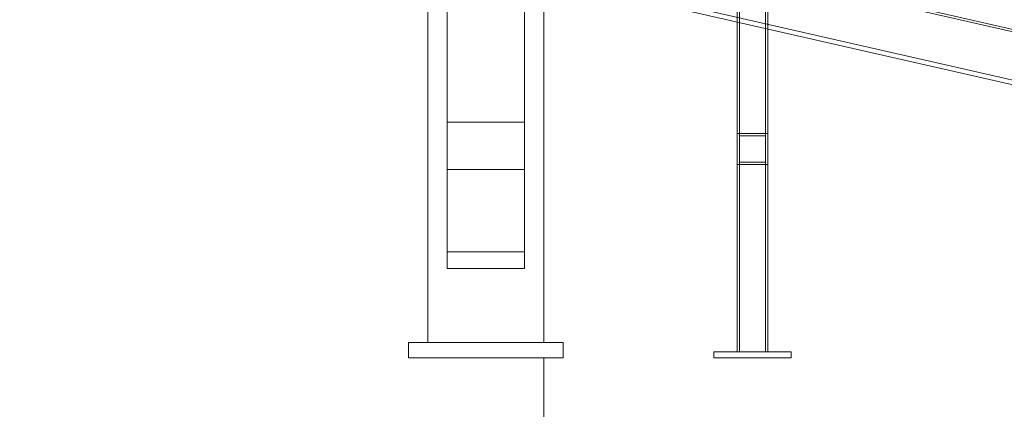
# Model space of a CAD drawing. Header units: millimetres. Extents: x -3490 to 61924, y -72580 to 6847.
# Tile 778 of 1056: x 25272 to 26546, y -67 to 437. Entities that reach past the tile are written whole.
import ezdxf

# ---------------------------------------------------------------- set-up
doc = ezdxf.new("R2010")
doc.units = ezdxf.units.MM
for name, color, linetype, lineweight in [('COTAS_O', 1, 'Continuous', 0), ('COTAS_P', 1, 'Continuous', 0), ('lateral_briquetadora', 7, 'Continuous', 0), ('lateral_C05', 7, 'Continuous', 0), ('lateral_C10', 7, 'Continuous', 0)]:
    doc.layers.add(name, color=color, linetype=linetype, lineweight=lineweight)
doc.dimstyles.new('R19_100', dxfattribs={"dimtxt": 250, "dimasz": 150, "dimexe": 150, "dimexo": 80, "dimgap": 100, "dimtad": 1, "dimtih": 1, "dimtoh": 1, "dimdsep": 46, "dimcen": 0.09, "dimadec": 0, "dimazin": 0, "dimtfac": 1, "dimtdec": 4, "dimtofl": 0, "dimtmove": 0, "dimatfit": 3, "dimfxl": 1, "dimtolj": 1, "dimtzin": 0, "dimarcsym": 0})

# ---------------------------------------------------------------- blocks, each defined once
blk = doc.blocks.new('DIM_R29_19')
at = {"layer": 'COTAS_P'}
for p, q in [((18820, 2240), (18620, 1362.5)), ((18620, 1362.5), (18776.2, 1373)), ((27700, -707.5), (18620, 1362.5)), ((18620, 1362.5), (18756.2, 1285.3)), ((27900, 170), (27700, -707.5)), ((27700, -707.5), (27563.7, -630.3)), ((27700, -707.5), (27543.7, -718))]:
    blk.add_line(p, q, dxfattribs=at)
blk.add_text('9312.96 P', height=250, rotation=167.1576, dxfattribs=at).set_placement((23137.7, 230))
blk = doc.blocks.new('DIM_R29_30')
at = {"layer": 'COTAS_O'}
for p, q in [((23750.1, 0), (23750.1, -900)), ((25950.1, 0), (25950.1, -900)), ((23750.1, -900), (23900.1, -855)), ((25950.1, -900), (25800.1, -855)), ((23750.1, -900), (25950.1, -900)), ((23750.1, -900), (23900.1, -945)), ((25950.1, -900), (25800.1, -945))]:
    blk.add_line(p, q, dxfattribs=at)
blk.add_text('2200 O', height=250, dxfattribs=at).set_placement((24850.1, -800))
blk = doc.blocks.new('DIM_R29_36')
at = {"layer": 'COTAS_P'}
for p, q in [((112.7, 0), (112.7, -2500)), ((61924.1, 0), (61924.1, -2500)), ((112.7, -2500), (262.7, -2455)), ((61924.1, -2500), (61774.1, -2455)), ((112.7, -2500), (61924.1, -2500)), ((112.7, -2500), (262.7, -2545)), ((61924.1, -2500), (61774.1, -2545))]:
    blk.add_line(p, q, dxfattribs=at)
blk.add_text('61811.43 P', height=250, dxfattribs=at).set_placement((31018.4, -2400))

msp = doc.modelspace()

# ---------------------------------------------------------------- linework, layer by layer
at = {"layer": 'lateral_briquetadora'}
for p, q in [((25950.067, 20), (25950.067, 1060)), ((25800.067, 20), (25800.067, 1050)), ((25825.067, 305.038), (25825.067, 1050)), ((25825.067, 1050), (25825.067, 243.475)), ((25925.067, 305.038), (25925.067, 1050)), ((25925.067, 1050), (25925.067, 243.475)), ((25950.067, 20), (25950.067, 1050)), ((25825.067, 137.184), (25825.067, 958.693)), ((25825.067, 958.693), (25825.067, 115.739)), ((25925.067, 137.184), (25925.067, 958.693)), ((25925.067, 958.693), (25925.067, 115.739)), ((25825.067, 137.184), (25825.067, 305.038)), ((25825.067, 305.038), (25925.067, 305.038)), ((25925.067, 137.184), (25925.067, 305.038)), ((25825.067, 115.739), (25825.067, 243.475)), ((25825.067, 243.475), (25925.067, 243.475)), ((25925.067, 115.739), (25925.067, 243.475)), ((25825.067, 137.184), (25925.067, 137.184)), ((25825.067, 115.739), (25925.067, 115.739)), ((25775.067, 0), (25775.067, 20)), ((25775.067, 20), (25975.067, 20)), ((25800.067, 20), (25950.067, 20)), ((25975.067, 0), (25975.067, 20)), ((25775.067, 0), (25975.067, 0))]:
    msp.add_line(p, q, dxfattribs=at)
at = {"layer": 'lateral_C05'}
for p, q in [((26200.067, 8), (26200.067, 1200)), ((26203.067, 1200), (26203.067, 8)), ((26237.067, 1200), (26237.067, 8)), ((26240.067, 8), (26240.067, 1200)), ((26200.067, 250), (26200.067, 290)), ((26200.067, 290), (26240.067, 290)), ((26203.067, 287), (26203.067, 253)), ((26203.067, 287), (26237.067, 287)), ((26237.067, 287), (26237.067, 253)), ((26240.067, 250), (26240.067, 290)), ((26200.067, 250), (26240.067, 250)), ((26203.067, 253), (26237.067, 253)), ((26170.067, 0), (26170.067, 8)), ((26170.067, 8), (26270.067, 8)), ((26170.067, 0), (26270.067, 0)), ((26178.576, 8), (26178.6, 8)), ((26178.576, 0), (26178.6, 0)), ((26178.6, 8), (26178.64, 8)), ((26178.6, 0), (26178.64, 0)), ((26178.64, 8), (26178.696, 8)), ((26178.64, 0), (26178.696, 0)), ((26178.696, 8), (26178.768, 8)), ((26178.696, 0), (26178.768, 0)), ((26178.768, 8), (26178.856, 8)), ((26178.768, 0), (26178.856, 0)), ((26178.856, 8), (26178.959, 8)), ((26178.856, 0), (26178.959, 0)), ((26178.959, 8), (26179.078, 8)), ((26178.959, 0), (26179.078, 0)), ((26179.078, 8), (26179.211, 8)), ((26179.078, 0), (26179.211, 0)), ((26179.211, 8), (26179.359, 8)), ((26179.211, 0), (26179.359, 0)), ((26179.359, 8), (26179.521, 8)), ((26179.359, 0), (26179.521, 0)), ((26179.521, 8), (26179.697, 8)), ((26179.521, 0), (26179.697, 0)), ((26179.697, 8), (26179.886, 8)), ((26179.697, 0), (26179.886, 0)), ((26179.886, 8), (26180.088, 8)), ((26179.886, 0), (26180.088, 0)), ((26180.088, 8), (26180.303, 8)), ((26180.088, 0), (26180.303, 0)), ((26180.303, 8), (26180.529, 8)), ((26180.303, 0), (26180.529, 0)), ((26180.529, 8), (26180.767, 8)), ((26180.529, 0), (26180.767, 0)), ((26180.767, 8), (26181.015, 8)), ((26180.767, 0), (26181.015, 0)), ((26181.015, 8), (26181.273, 8)), ((26181.015, 0), (26181.273, 0)), ((26181.273, 8), (26181.541, 8)), ((26181.273, 0), (26181.541, 0)), ((26181.541, 8), (26181.817, 8)), ((26181.541, 0), (26181.817, 0)), ((26181.817, 8), (26182.102, 8)), ((26181.817, 0), (26182.102, 0)), ((26182.102, 8), (26182.394, 8)), ((26182.102, 0), (26182.394, 0)), ((26182.394, 8), (26182.693, 8)), ((26182.394, 0), (26182.693, 0)), ((26182.693, 8), (26182.997, 8)), ((26182.693, 0), (26182.997, 0)), ((26182.997, 8), (26183.307, 8)), ((26182.997, 0), (26183.307, 0)), ((26183.307, 8), (26183.621, 8)), ((26183.307, 0), (26183.621, 0)), ((26183.621, 8), (26183.939, 8)), ((26183.621, 0), (26183.939, 0)), ((26183.939, 8), (26184.259, 8)), ((26183.939, 0), (26184.259, 0)), ((26184.259, 8), (26184.582, 8)), ((26184.259, 0), (26184.582, 0)), ((26184.582, 8), (26184.905, 8)), ((26184.582, 0), (26184.905, 0)), ((26184.905, 8), (26185.23, 8)), ((26184.905, 0), (26185.23, 0)), ((26185.23, 8), (26185.553, 8)), ((26185.23, 0), (26185.553, 0)), ((26185.553, 8), (26185.876, 8)), ((26185.553, 0), (26185.876, 0)), ((26185.876, 8), (26186.196, 8)), ((26185.876, 0), (26186.196, 0)), ((26186.196, 8), (26186.514, 8)), ((26186.196, 0), (26186.514, 0)), ((26186.514, 8), (26186.828, 8)), ((26186.514, 0), (26186.828, 0)), ((26186.828, 8), (26187.138, 8)), ((26186.828, 0), (26187.138, 0)), ((26187.138, 8), (26187.442, 8)), ((26187.138, 0), (26187.442, 0)), ((26187.442, 8), (26187.741, 8)), ((26187.442, 0), (26187.741, 0)), ((26187.741, 8), (26188.033, 8)), ((26187.741, 0), (26188.033, 0)), ((26188.033, 8), (26188.317, 8)), ((26188.033, 0), (26188.317, 0)), ((26188.317, 8), (26188.594, 8)), ((26188.317, 0), (26188.594, 0)), ((26188.594, 8), (26188.862, 8)), ((26188.594, 0), (26188.862, 0)), ((26188.862, 8), (26189.12, 8)), ((26188.862, 0), (26189.12, 0)), ((26189.12, 8), (26189.368, 8)), ((26189.12, 0), (26189.368, 0)), ((26189.368, 8), (26189.606, 8)), ((26189.368, 0), (26189.606, 0)), ((26189.606, 8), (26189.832, 8)), ((26189.606, 0), (26189.832, 0)), ((26189.832, 8), (26190.047, 8)), ((26189.832, 0), (26190.047, 0)), ((26190.047, 8), (26190.249, 8)), ((26190.047, 0), (26190.249, 0)), ((26190.249, 8), (26190.438, 8)), ((26190.249, 0), (26190.438, 0)), ((26190.438, 8), (26190.614, 8)), ((26190.438, 0), (26190.614, 0)), ((26190.614, 8), (26190.776, 8)), ((26190.614, 0), (26190.776, 0)), ((26190.776, 8), (26190.924, 8)), ((26190.776, 0), (26190.924, 0)), ((26190.924, 8), (26191.057, 8)), ((26190.924, 0), (26191.057, 0)), ((26191.057, 8), (26191.175, 8)), ((26191.057, 0), (26191.175, 0)), ((26191.279, 8), (26191.175, 8)), ((26191.279, 0), (26191.175, 0)), ((26191.366, 8), (26191.279, 8)), ((26191.366, 0), (26191.279, 0)), ((26191.439, 8), (26191.366, 8)), ((26191.439, 0), (26191.366, 0)), ((26191.495, 8), (26191.439, 8)), ((26191.495, 0), (26191.439, 0)), ((26191.535, 8), (26191.495, 8)), ((26191.535, 0), (26191.495, 0)), ((26191.559, 8), (26191.535, 8)), ((26191.559, 0), (26191.535, 0)), ((26200.067, 8), (26240.067, 8)), ((26237.067, 8), (26203.067, 8)), ((26248.576, 8), (26248.6, 8)), ((26248.576, 0), (26248.6, 0)), ((26248.6, 8), (26248.64, 8)), ((26248.6, 0), (26248.64, 0)), ((26248.64, 8), (26248.696, 8)), ((26248.64, 0), (26248.696, 0)), ((26248.696, 8), (26248.768, 8)), ((26248.696, 0), (26248.768, 0)), ((26248.768, 8), (26248.856, 8)), ((26248.768, 0), (26248.856, 0)), ((26248.856, 8), (26248.959, 8)), ((26248.856, 0), (26248.959, 0)), ((26248.959, 8), (26249.078, 8)), ((26248.959, 0), (26249.078, 0)), ((26249.078, 8), (26249.211, 8)), ((26249.078, 0), (26249.211, 0)), ((26249.211, 8), (26249.359, 8)), ((26249.211, 0), (26249.359, 0)), ((26249.359, 8), (26249.521, 8)), ((26249.359, 0), (26249.521, 0)), ((26249.521, 8), (26249.697, 8)), ((26249.521, 0), (26249.697, 0)), ((26249.697, 8), (26249.886, 8)), ((26249.697, 0), (26249.886, 0)), ((26249.886, 8), (26250.088, 8)), ((26249.886, 0), (26250.088, 0)), ((26250.088, 8), (26250.303, 8)), ((26250.088, 0), (26250.303, 0)), ((26250.303, 8), (26250.529, 8)), ((26250.303, 0), (26250.529, 0)), ((26250.529, 8), (26250.767, 8)), ((26250.529, 0), (26250.767, 0)), ((26250.767, 8), (26251.015, 8)), ((26250.767, 0), (26251.015, 0)), ((26251.015, 8), (26251.273, 8)), ((26251.015, 0), (26251.273, 0)), ((26251.273, 8), (26251.541, 8)), ((26251.273, 0), (26251.541, 0)), ((26251.541, 8), (26251.817, 8)), ((26251.541, 0), (26251.817, 0)), ((26251.817, 8), (26252.102, 8)), ((26251.817, 0), (26252.102, 0)), ((26252.102, 8), (26252.394, 8)), ((26252.102, 0), (26252.394, 0)), ((26252.394, 8), (26252.693, 8)), ((26252.394, 0), (26252.693, 0)), ((26252.693, 8), (26252.997, 8)), ((26252.693, 0), (26252.997, 0)), ((26252.997, 8), (26253.307, 8)), ((26252.997, 0), (26253.307, 0)), ((26253.307, 8), (26253.621, 8)), ((26253.307, 0), (26253.621, 0)), ((26253.621, 8), (26253.939, 8)), ((26253.621, 0), (26253.939, 0)), ((26253.939, 8), (26254.259, 8)), ((26253.939, 0), (26254.259, 0)), ((26254.259, 8), (26254.582, 8)), ((26254.259, 0), (26254.582, 0)), ((26254.582, 8), (26254.905, 8)), ((26254.582, 0), (26254.905, 0)), ((26254.905, 8), (26255.23, 8)), ((26254.905, 0), (26255.23, 0)), ((26255.23, 8), (26255.553, 8)), ((26255.23, 0), (26255.553, 0)), ((26255.553, 8), (26255.876, 8)), ((26255.553, 0), (26255.876, 0)), ((26255.876, 8), (26256.196, 8)), ((26255.876, 0), (26256.196, 0)), ((26256.196, 8), (26256.514, 8)), ((26256.196, 0), (26256.514, 0)), ((26256.514, 8), (26256.828, 8)), ((26256.514, 0), (26256.828, 0)), ((26256.828, 8), (26257.138, 8)), ((26256.828, 0), (26257.138, 0)), ((26257.138, 8), (26257.442, 8)), ((26257.138, 0), (26257.442, 0)), ((26257.442, 8), (26257.741, 8)), ((26257.442, 0), (26257.741, 0)), ((26257.741, 8), (26258.033, 8)), ((26257.741, 0), (26258.033, 0)), ((26258.033, 8), (26258.317, 8)), ((26258.033, 0), (26258.317, 0)), ((26258.317, 8), (26258.594, 8)), ((26258.317, 0), (26258.594, 0)), ((26258.594, 8), (26258.862, 8)), ((26258.594, 0), (26258.862, 0)), ((26258.862, 8), (26259.12, 8)), ((26258.862, 0), (26259.12, 0)), ((26259.12, 8), (26259.368, 8)), ((26259.12, 0), (26259.368, 0)), ((26259.368, 8), (26259.606, 8)), ((26259.368, 0), (26259.606, 0)), ((26259.606, 8), (26259.832, 8)), ((26259.606, 0), (26259.832, 0)), ((26259.832, 8), (26260.047, 8)), ((26259.832, 0), (26260.047, 0)), ((26260.047, 8), (26260.249, 8)), ((26260.047, 0), (26260.249, 0)), ((26260.249, 8), (26260.438, 8)), ((26260.249, 0), (26260.438, 0)), ((26260.438, 8), (26260.614, 8)), ((26260.438, 0), (26260.614, 0)), ((26260.614, 8), (26260.776, 8)), ((26260.614, 0), (26260.776, 0)), ((26260.776, 8), (26260.924, 8)), ((26260.776, 0), (26260.924, 0)), ((26260.924, 8), (26261.057, 8)), ((26260.924, 0), (26261.057, 0)), ((26261.057, 8), (26261.175, 8)), ((26261.057, 0), (26261.175, 0)), ((26261.279, 8), (26261.175, 8)), ((26261.279, 0), (26261.175, 0)), ((26261.366, 8), (26261.279, 8)), ((26261.366, 0), (26261.279, 0)), ((26261.439, 8), (26261.366, 8)), ((26261.439, 0), (26261.366, 0)), ((26261.495, 8), (26261.439, 8)), ((26261.495, 0), (26261.439, 0)), ((26261.535, 8), (26261.495, 8)), ((26261.535, 0), (26261.495, 0)), ((26261.559, 8), (26261.535, 8)), ((26261.559, 0), (26261.535, 0)), ((26270.067, 0), (26270.067, 8))]:
    msp.add_line(p, q, dxfattribs=at)
at = {"layer": 'lateral_C10'}
for p, q in [((27888.22, 118.326), (18808.22, 2188.326)), ((27888.886, 121.251), (18808.886, 2191.251)), ((27942.91, 43.293), (18726.412, 2144.411)), ((27941.576, 37.443), (18725.079, 2138.561)), ((26605.847, 341.954), (25437.815, 608.234))]:
    msp.add_line(p, q, dxfattribs=at)

# ---------------------------------------------------------------- dimensions: what is measured, and where the dimension line sits
at = {"layer": 'COTAS_O'}
dim = msp.add_aligned_dim(p1=(23750.067, 0), p2=(25950.067, 0), distance=-900, text='<> O', dimstyle='R19_100', dxfattribs=at)
dim.commit()
dim.dimension.update_dxf_attribs({"geometry": 'DIM_R29_30', "text_midpoint": (24850.067, -900)})
at = {"layer": 'COTAS_P'}
for p1, p2, distance, picture, middle in [((27900, 170), (18820, 2240), 900, 'DIM_R29_19', (23159.956, 327.514)), ((112.7, 0), (61924.134, 0), -2500, 'DIM_R29_36', (31018.417, -2500))]:
    dim = msp.add_aligned_dim(p1=p1, p2=p2, distance=distance, text='<> P', dimstyle='R19_100', dxfattribs=at)
    dim.commit()
    dim.dimension.update_dxf_attribs({"geometry": picture, "text_midpoint": middle})

doc.saveas('drawing.dxf')
